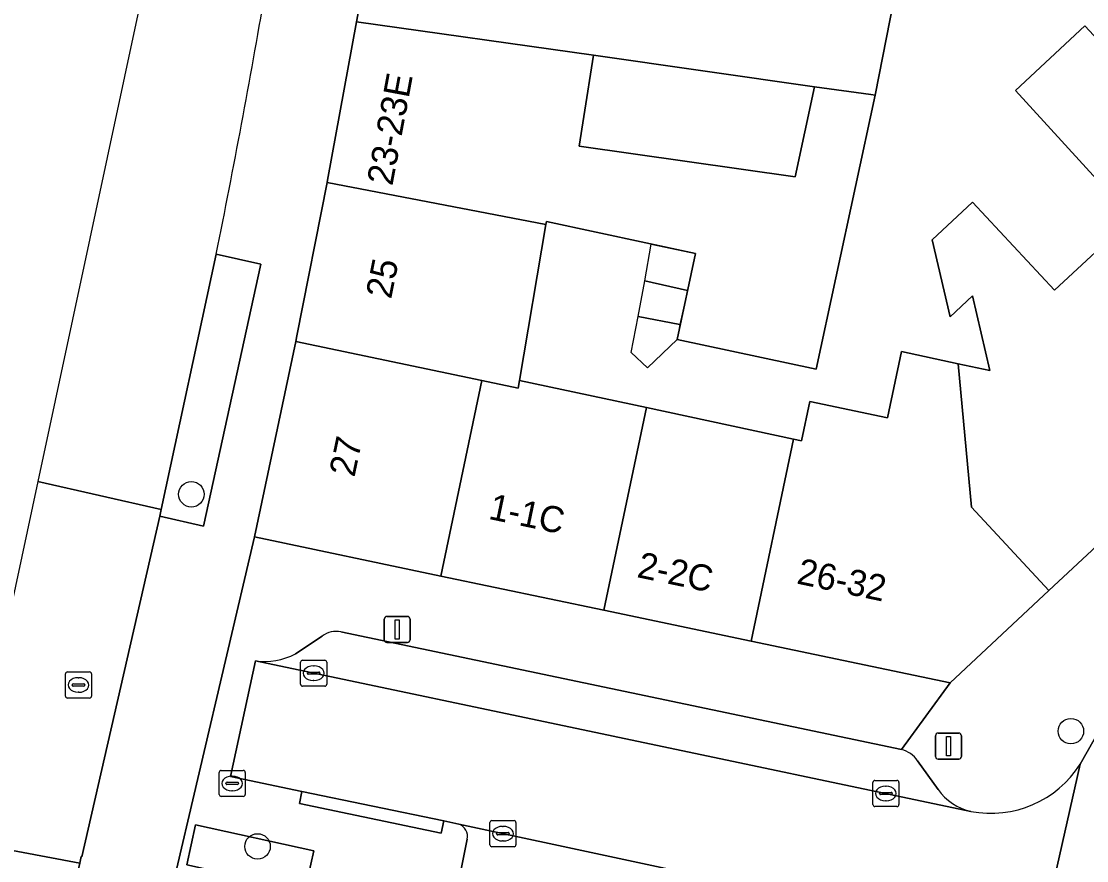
# Model space of a CAD drawing. Extents: x 161798 to 162385, y 382315 to 382833.
# Drawn here: x 161856.73 to 161897.65, y 382659.78 to 382692.01 of the extents above; entities that cross this region are included whole.
import ezdxf

# ---------------------------------------------------------------- set-up
doc = ezdxf.new("R2010")
doc.units = 0
for name, color, linetype in [('IMGEO_Boom', 7, 'Continuous'), ('IMGEO_Erf', 7, 'Continuous'), ('IMGEO_Groenvoorziening', 7, 'Continuous'), ('IMGEO_Haag', 7, 'Continuous'), ('IMGEO_Kolk', 7, 'Continuous'), ('IMGEO_Lichtmast', 7, 'Continuous'), ('IMGEO_Pand', 7, 'Continuous'), ('IMGEO_Pand_nummerreeks', 7, 'Continuous'), ('IMGEO_Pand_vergunning_verleend', 7, 'Continuous'), ('IMGEO_Parkeervlak_open', 7, 'Continuous'), ('IMGEO_Rijbaan_lokaal_gesloten', 7, 'Continuous'), ('IMGEO_Rijbaan_lokaal_open', 7, 'Continuous'), ('IMGEO_Rioolput', 7, 'Continuous'), ('IMGEO_Voetpad_open', 7, 'Continuous')]:
    doc.layers.add(name, color=color, linetype=linetype)

msp = doc.modelspace()

# ---------------------------------------------------------------- linework, layer by layer
at = {"layer": 'IMGEO_Boom'}
for centre in [(161863.264, 382673.845), (161897.042, 382664.751), (161865.805, 382660.325)]:
    msp.add_circle(centre, 0.489, dxfattribs=at)
at = {"layer": 'IMGEO_Erf'}
msp.add_lwpolyline([(161890.243, 382692.832), (161889.524, 382689.166), (161887.262, 382678.65), (161881.919, 382679.785), (161882.627, 382683.094), (161876.896, 382684.32), (161876.876, 382684.202), (161875.867, 382678.217), (161880.74, 382677.174), (161886.388, 382675.966), (161886.693, 382675.901), (161887.017, 382677.414), (161889.996, 382676.777), (161890.541, 382679.325), (161892.712, 382678.86), (161893.928, 382678.6), (161893.266, 382681.47), (161892.401, 382680.663), (161891.72, 382683.614), (161893.269, 382685.057), (161896.418, 382681.679), (161899.39, 382684.448), (161894.917, 382689.349), (161897.577, 382691.828), (161901.321, 382687.81)], dxfattribs=at)
msp.add_lwpolyline([(161887.196, 382689.496), (161878.703, 382690.701), (161878.334, 382688.352), (161878.156, 382687.217), (161886.453, 382686.04)], close=True, dxfattribs=at)
at = {"layer": 'IMGEO_Groenvoorziening'}
for points in [[(161864.218, 382683.068), (161862.1, 382673.26), (161862.058, 382673.008), (161863.729, 382672.623), (161865.926, 382682.68)], [(161863.085, 382659.617), (161867.625, 382658.618), (161867.964, 382660.159), (161863.424, 382661.158)]]:
    msp.add_lwpolyline(points, close=True, dxfattribs=at)
at = {"layer": 'IMGEO_Haag'}
msp.add_lwpolyline([(161867.964, 382660.159), (161863.424, 382661.158), (161863.085, 382659.617), (161867.625, 382658.618)], close=True, dxfattribs=at)
at = {"layer": 'IMGEO_Kolk'}
for p, q in [((161867.535, 382667.476), (161868.387, 382667.476)), ((161867.46, 382666.55), (161867.46, 382667.402)), ((161867.948, 382667.256), (161867.973, 382667.256)), ((161868.461, 382667.402), (161868.461, 382666.55)), ((161867.719, 382666.97), (161867.719, 382666.982)), ((161868.157, 382666.933), (161867.759, 382666.933)), ((161867.762, 382667.019), (161868.16, 382667.019)), ((161867.971, 382666.696), (161867.946, 382666.696)), ((161868.203, 382666.982), (161868.203, 382666.97)), ((161868.387, 382666.476), (161867.535, 382666.476)), ((161864.331, 382662.318), (161864.331, 382663.17)), ((161864.406, 382663.244), (161865.258, 382663.244)), ((161864.819, 382663.024), (161864.844, 382663.024)), ((161865.332, 382663.17), (161865.332, 382662.318)), ((161864.59, 382662.738), (161864.59, 382662.75)), ((161865.028, 382662.701), (161864.63, 382662.701)), ((161864.633, 382662.787), (161865.031, 382662.787)), ((161865.074, 382662.75), (161865.074, 382662.738)), ((161889.436, 382661.932), (161889.436, 382662.784)), ((161889.511, 382662.858), (161890.363, 382662.858)), ((161889.924, 382662.638), (161889.949, 382662.638)), ((161890.437, 382662.784), (161890.437, 382661.932)), ((161865.258, 382662.244), (161864.406, 382662.244)), ((161864.842, 382662.464), (161864.817, 382662.464)), ((161889.695, 382662.352), (161889.695, 382662.364)), ((161890.133, 382662.315), (161889.735, 382662.315)), ((161889.738, 382662.401), (161890.136, 382662.401)), ((161890.179, 382662.364), (161890.179, 382662.352)), ((161890.363, 382661.858), (161889.511, 382661.858)), ((161889.947, 382662.078), (161889.922, 382662.078)), ((161874.729, 382660.389), (161874.729, 382661.241)), ((161874.804, 382661.315), (161875.656, 382661.315)), ((161875.217, 382661.095), (161875.242, 382661.095)), ((161875.73, 382661.241), (161875.73, 382660.389)), ((161874.988, 382660.809), (161874.988, 382660.821)), ((161875.426, 382660.772), (161875.028, 382660.772)), ((161875.031, 382660.858), (161875.429, 382660.858)), ((161875.24, 382660.535), (161875.215, 382660.535)), ((161875.472, 382660.821), (161875.472, 382660.809)), ((161875.656, 382660.315), (161874.804, 382660.315))]:
    msp.add_line(p, q, dxfattribs=at)
for points in [[(161867.535, 382667.476), (161868.387, 382667.476)], [(161867.46, 382666.55), (161867.46, 382667.402)], [(161868.461, 382667.402), (161868.461, 382666.55)], [(161868.387, 382666.476), (161867.535, 382666.476)], [(161864.331, 382662.318), (161864.331, 382663.17)], [(161864.406, 382663.244), (161865.258, 382663.244)], [(161865.332, 382663.17), (161865.332, 382662.318)], [(161889.436, 382661.932), (161889.436, 382662.784)], [(161889.511, 382662.858), (161890.363, 382662.858)], [(161890.437, 382662.784), (161890.437, 382661.932)], [(161865.258, 382662.244), (161864.406, 382662.244)], [(161890.363, 382661.858), (161889.511, 382661.858)], [(161874.729, 382660.389), (161874.729, 382661.241)], [(161874.804, 382661.315), (161875.656, 382661.315)], [(161875.73, 382661.241), (161875.73, 382660.389)], [(161875.656, 382660.315), (161874.804, 382660.315)]]:
    msp.add_lwpolyline(points, dxfattribs=at)
for centre, radius, start, end in [((161867.537, 382667.4), 0.0765, 91.552, 178.448), ((161867.537, 382667.4), 0.0765, 91.552, 178.448), ((161868.385, 382667.4), 0.0765, 1.552, 88.448), ((161868.385, 382667.4), 0.0765, 1.552, 88.448), ((161867.759, 382666.979), 0.0403, 85.8775, 175.7526), ((161867.756, 382666.969), 0.0366, 178.938, 274.7102), ((161868.16, 382666.976), 0.043, 264.8664, 352.4533), ((161868.164, 382666.981), 0.0386, 1.7309, 96.639), ((161867.537, 382666.552), 0.0765, 181.552, 268.448), ((161867.537, 382666.552), 0.0765, 181.552, 268.448), ((161868.385, 382666.552), 0.0765, 271.552, 358.448), ((161868.385, 382666.552), 0.0765, 271.552, 358.448), ((161864.408, 382663.168), 0.0765, 91.552, 178.448), ((161864.408, 382663.168), 0.0765, 91.552, 178.448), ((161865.256, 382663.168), 0.0765, 1.552, 88.448), ((161865.256, 382663.168), 0.0765, 1.552, 88.448), ((161864.63, 382662.747), 0.0403, 85.8775, 175.7526), ((161864.627, 382662.737), 0.0366, 178.938, 274.7102), ((161865.031, 382662.744), 0.043, 264.8664, 352.4533), ((161865.035, 382662.749), 0.0386, 1.7309, 96.639), ((161889.513, 382662.782), 0.0765, 91.552, 178.448), ((161889.513, 382662.782), 0.0765, 91.552, 178.448), ((161890.361, 382662.782), 0.0765, 1.552, 88.448), ((161890.361, 382662.782), 0.0765, 1.552, 88.448), ((161864.408, 382662.32), 0.0765, 181.552, 268.448), ((161864.408, 382662.32), 0.0765, 181.552, 268.448), ((161865.256, 382662.32), 0.0765, 271.552, 358.448), ((161865.256, 382662.32), 0.0765, 271.552, 358.448), ((161889.735, 382662.361), 0.0403, 85.8775, 175.7526), ((161889.732, 382662.351), 0.0366, 178.938, 274.7102), ((161890.136, 382662.358), 0.043, 264.8664, 352.4533), ((161890.14, 382662.363), 0.0386, 1.7309, 96.639), ((161889.513, 382661.934), 0.0765, 181.552, 268.448), ((161889.513, 382661.934), 0.0765, 181.552, 268.448), ((161890.361, 382661.934), 0.0765, 271.552, 358.448), ((161890.361, 382661.934), 0.0765, 271.552, 358.448), ((161874.806, 382661.239), 0.0765, 91.552, 178.448), ((161874.806, 382661.239), 0.0765, 91.552, 178.448), ((161875.654, 382661.239), 0.0765, 1.552, 88.448), ((161875.654, 382661.239), 0.0765, 1.552, 88.448), ((161875.028, 382660.818), 0.0403, 85.8775, 175.7526), ((161875.025, 382660.808), 0.0366, 178.938, 274.7102), ((161875.429, 382660.815), 0.043, 264.8664, 352.4533), ((161875.433, 382660.82), 0.0386, 1.7309, 96.639), ((161874.806, 382660.391), 0.0765, 181.552, 268.448), ((161874.806, 382660.391), 0.0765, 181.552, 268.448), ((161875.654, 382660.391), 0.0765, 271.552, 358.448), ((161875.654, 382660.391), 0.0765, 271.552, 358.448)]:
    msp.add_arc(centre, radius, start, end, dxfattribs=at)
for centre, major_axis, ratio, start_param, end_param in [((161867.947, 382666.976), (-0.387, 0.002), 0.722429, 4.712389, 7.853982), ((161867.972, 382666.976), (-0.39, 0.002), 0.717154, 1.570796, 4.712389), ((161864.818, 382662.744), (-0.387, 0.002), 0.722429, 4.712389, 7.853982), ((161864.843, 382662.744), (-0.39, 0.002), 0.717154, 1.570796, 4.712389), ((161889.923, 382662.358), (-0.387, 0.002), 0.722429, 4.712389, 7.853982), ((161889.948, 382662.358), (-0.39, 0.002), 0.717154, 1.570796, 4.712389), ((161875.216, 382660.815), (-0.387, 0.002), 0.722429, 4.712389, 7.853982), ((161875.241, 382660.815), (-0.39, 0.002), 0.717154, 1.570796, 4.712389)]:
    msp.add_ellipse(centre, major_axis=major_axis, ratio=ratio, start_param=start_param, end_param=end_param, dxfattribs=at)
at = {"layer": 'IMGEO_Lichtmast'}
for p, q in [((161870.772, 382669.155), (161871.562, 382669.155)), ((161871.562, 382669.155), (161870.772, 382669.155)), ((161870.672, 382668.255), (161870.672, 382669.055)), ((161870.672, 382669.055), (161870.672, 382668.255)), ((161871.662, 382669.055), (161871.662, 382668.255)), ((161871.662, 382668.255), (161871.662, 382669.055)), ((161871.562, 382668.155), (161870.772, 382668.155)), ((161870.772, 382668.155), (161871.562, 382668.155)), ((161891.945, 382664.677), (161892.735, 382664.677)), ((161892.735, 382664.677), (161891.945, 382664.677)), ((161891.845, 382663.777), (161891.845, 382664.577)), ((161891.845, 382664.577), (161891.845, 382663.777)), ((161892.835, 382664.577), (161892.835, 382663.777)), ((161892.835, 382663.777), (161892.835, 382664.577)), ((161892.735, 382663.677), (161891.945, 382663.677)), ((161891.945, 382663.677), (161892.735, 382663.677))]:
    msp.add_line(p, q, dxfattribs=at)
for points in [[(161871.092, 382669.03), (161871.242, 382669.03), (161871.242, 382668.28), (161871.092, 382668.28), (161871.092, 382669.03)], [(161892.265, 382664.552), (161892.415, 382664.552), (161892.415, 382663.802), (161892.265, 382663.802), (161892.265, 382664.552)]]:
    msp.add_lwpolyline(points, dxfattribs=at)
for centre, start, end in [((161870.772, 382669.055), 90, 180), ((161870.772, 382669.055), 90, 180), ((161871.562, 382669.055), 0, 90), ((161871.562, 382669.055), 360, 90), ((161870.772, 382668.255), 180, 270), ((161870.772, 382668.255), 180, 270), ((161871.562, 382668.255), 270, 0), ((161871.562, 382668.255), 270, 0), ((161891.945, 382664.577), 90, 180), ((161891.945, 382664.577), 90, 180), ((161892.735, 382664.577), 0, 90), ((161892.735, 382664.577), 360, 90), ((161891.945, 382663.777), 180, 270), ((161891.945, 382663.777), 180, 270), ((161892.735, 382663.777), 270, 0), ((161892.735, 382663.777), 270, 0)]:
    msp.add_arc(centre, 0.1, start, end, dxfattribs=at)
at = {"layer": 'IMGEO_Pand'}
for points in [[(161879.211, 382693.93), (161879.819, 382697.797), (161870.741, 382699.236), (161869.652, 382692.257), (161869.604, 382691.992), (161878.703, 382690.701), (161887.196, 382689.496), (161889.356, 382689.19), (161889.524, 382689.166), (161890.243, 382692.832), (161884.542, 382693.729), (161884.512, 382693.54), (161884.444, 382693.107)], [(161889.524, 382689.166), (161889.356, 382689.19), (161887.196, 382689.496), (161886.453, 382686.04), (161878.156, 382687.217), (161878.334, 382688.352), (161878.703, 382690.701), (161869.604, 382691.992), (161868.496, 382685.912), (161868.476, 382685.812), (161876.876, 382684.202), (161876.896, 382684.32), (161882.627, 382683.094), (161881.919, 382679.785), (161887.262, 382678.65)], [(161899.39, 382684.448), (161905.041, 382678.375), (161910.526, 382683.48), (161904.092, 382690.392), (161901.321, 382687.81), (161897.577, 382691.828), (161894.917, 382689.349)], [(161876.876, 382684.202), (161868.476, 382685.812), (161867.319, 382679.935), (161867.272, 382679.713), (161874.415, 382678.218), (161875.818, 382677.924), (161875.867, 382678.217)], [(161892.712, 382678.86), (161893.226, 382673.345), (161896.201, 382670.148), (161905.041, 382678.375), (161899.39, 382684.448), (161896.418, 382681.679), (161893.269, 382685.057), (161891.72, 382683.614), (161892.401, 382680.663), (161893.266, 382681.47), (161893.928, 382678.6)], [(161874.415, 382678.218), (161867.272, 382679.713), (161865.693, 382672.206), (161872.843, 382670.708)], [(161892.712, 382678.86), (161890.541, 382679.325), (161889.996, 382676.777), (161887.017, 382677.414), (161886.693, 382675.901), (161886.388, 382675.966), (161884.763, 382668.21), (161892.4, 382666.61), (161896.201, 382670.148), (161893.226, 382673.345)], [(161874.415, 382678.218), (161872.843, 382670.708), (161879.11, 382669.395), (161880.74, 382677.174), (161875.867, 382678.217), (161875.818, 382677.924)], [(161886.388, 382675.966), (161880.74, 382677.174), (161879.11, 382669.395), (161884.763, 382668.21)]]:
    msp.add_lwpolyline(points, close=True, dxfattribs=at)
at = {"layer": 'IMGEO_Pand_vergunning_verleend'}
for points in [[(161882.627, 382683.094), (161882.312, 382681.676), (161880.673, 382682.04), (161880.926, 382683.452)], [(161880.424, 382680.673), (161880.673, 382682.04), (161882.312, 382681.676), (161882.022, 382680.367)], [(161880.424, 382680.673), (161882.022, 382680.367), (161881.919, 382679.785), (161880.785, 382678.701), (161880.155, 382679.286)]]:
    msp.add_lwpolyline(points, close=True, dxfattribs=at)
at = {"layer": 'IMGEO_Parkeervlak_open'}
for points in [[(161868.291, 382668.402), (161867.258, 382667.717)], [(161890.537, 382664.043), (161869.002, 382668.565)], [(161865.722, 382667.448), (161893.203, 382661.67)], [(161891.942, 382662.515), (161891.157, 382663.613)], [(161891.653, 382657.305), (161873.537, 382661.177)], [(161873.856, 382660.607), (161873.602, 382659.33), (161890.901, 382655.706), (161891.148, 382656.909)]]:
    msp.add_lwpolyline(points, dxfattribs=at)
for centre, radius, start, end in [((161868.827, 382667.696), 0.887, 78.6262, 127.1982), ((161866.053, 382670.079), 2.652, 262.8338, 297.0332), ((161890.303, 382663.044), 1.026, 33.6917, 76.8219), ((161893.668, 382663.727), 2.109, 215.08, 257.2677), ((161873.377, 382660.713), 0.491, 347.5081, 70.959)]:
    msp.add_arc(centre, radius, start, end, dxfattribs=at)
at = {"layer": 'IMGEO_Rijbaan_lokaal_gesloten'}
for points in [[(161868.64, 382709.72), (161868.849, 382711.229), (161865.358, 382711.665), (161857.368, 382674.342)], [(161857.368, 382674.342), (161862.1, 382673.26), (161864.218, 382683.068)], [(161847.621, 382610.917), (161847.865, 382611.889), (161858.977, 382659.682), (161854.413, 382660.541), (161842.384, 382604.352), (161834.027, 382596.507)]]:
    msp.add_lwpolyline(points, dxfattribs=at)
msp.add_arc((161540.462, 382748.801), 330.362, 348.52309, 350.2881, dxfattribs=at)
at = {"layer": 'IMGEO_Rijbaan_lokaal_open'}
for points in [[(161945.213, 382710.416), (161928.944, 382695.23), (161927.839, 382694.207), (161923.279, 382689.986), (161922.425, 382689.194), (161900.203, 382668.529), (161899.049, 382666.462), (161898.991, 382666.31), (161898.831, 382666.002), (161898.479, 382665.384), (161897.396, 382663.481), (161895.017, 382652.922), (161894.863, 382652.591), (161894.64, 382651.564), (161887.081, 382619.224), (161886.935, 382618.622), (161884.842, 382609.776), (161884.196, 382607.053)], [(161893.203, 382661.67), (161865.722, 382667.448), (161864.772, 382663.006), (161867.508, 382662.436), (161872.956, 382661.302), (161873.537, 382661.177), (161891.653, 382657.305), (161891.761, 382657.282)], [(161894.863, 382652.591), (161895.017, 382652.922), (161897.396, 382663.481)]]:
    msp.add_lwpolyline(points, dxfattribs=at)
msp.add_lwpolyline([(161854.413, 382660.541), (161858.977, 382659.682), (161859.036, 382659.936), (161859.058, 382659.932), (161862.058, 382673.008), (161862.1, 382673.26), (161857.368, 382674.342)], close=True, dxfattribs=at)
msp.add_arc((161893.966, 382665.663), 4.065, 259.1809, 327.5391, dxfattribs=at)
at = {"layer": 'IMGEO_Rioolput'}
for p, q in [((161858.428, 382666.098), (161858.428, 382666.95)), ((161858.503, 382667.024), (161859.355, 382667.024)), ((161858.916, 382666.804), (161858.941, 382666.804)), ((161859.429, 382666.95), (161859.429, 382666.098)), ((161858.687, 382666.518), (161858.687, 382666.53)), ((161859.125, 382666.481), (161858.727, 382666.481)), ((161858.73, 382666.567), (161859.128, 382666.567)), ((161858.939, 382666.244), (161858.914, 382666.244)), ((161859.171, 382666.53), (161859.171, 382666.518)), ((161859.355, 382666.024), (161858.503, 382666.024))]:
    msp.add_line(p, q, dxfattribs=at)
for points in [[(161858.428, 382666.098), (161858.428, 382666.95)], [(161858.503, 382667.024), (161859.355, 382667.024)], [(161859.429, 382666.95), (161859.429, 382666.098)], [(161859.355, 382666.024), (161858.503, 382666.024)]]:
    msp.add_lwpolyline(points, dxfattribs=at)
for centre, radius, start, end in [((161858.505, 382666.948), 0.0765, 91.552, 178.448), ((161858.505, 382666.948), 0.0765, 91.552, 178.448), ((161859.353, 382666.948), 0.0765, 1.552, 88.448), ((161859.353, 382666.948), 0.0765, 1.552, 88.448), ((161858.727, 382666.527), 0.0403, 85.8775, 175.7526), ((161858.724, 382666.517), 0.0366, 178.938, 274.7102), ((161859.128, 382666.524), 0.043, 264.8664, 352.4533), ((161859.132, 382666.529), 0.0386, 1.7309, 96.639), ((161858.505, 382666.1), 0.0765, 181.552, 268.448), ((161858.505, 382666.1), 0.0765, 181.552, 268.448), ((161859.353, 382666.1), 0.0765, 271.552, 358.448), ((161859.353, 382666.1), 0.0765, 271.552, 358.448)]:
    msp.add_arc(centre, radius, start, end, dxfattribs=at)
for centre, major_axis, ratio, start_param, end_param in [((161858.915, 382666.524), (-0.387, 0.002), 0.722429, 4.712389, 7.853982), ((161858.94, 382666.524), (-0.39, 0.002), 0.717154, 1.570796, 4.712389)]:
    msp.add_ellipse(centre, major_axis=major_axis, ratio=ratio, start_param=start_param, end_param=end_param, dxfattribs=at)
at = {"layer": 'IMGEO_Voetpad_open'}
for points in [[(161862.499, 382658.624), (161865.693, 382672.206), (161867.272, 382679.713), (161867.319, 382679.935), (161868.476, 382685.812), (161868.496, 382685.912), (161869.604, 382691.992), (161869.652, 382692.257), (161870.741, 382699.236), (161871.872, 382706.482), (161871.89, 382706.595), (161872.665, 382713.056), (161873.512, 382720.129)], [(161922.425, 382689.194), (161923.279, 382689.986), (161922.945, 382690.344), (161923.384, 382690.753), (161921.051, 382693.277), (161915.857, 382688.442), (161910.526, 382683.48), (161905.041, 382678.375), (161896.201, 382670.148), (161892.4, 382666.61), (161890.537, 382664.043)], [(161864.218, 382683.068), (161865.926, 382682.68), (161863.729, 382672.623), (161862.058, 382673.008), (161859.058, 382659.932), (161859.036, 382659.936), (161858.977, 382659.682), (161847.865, 382611.889), (161847.621, 382610.917)], [(161872.843, 382670.708), (161865.693, 382672.206), (161862.499, 382658.624), (161867.403, 382657.512), (161867.395, 382657.47), (161871.857, 382656.486), (161876.781, 382655.4), (161878.13, 382655.172), (161880.05, 382654.75), (161889.888, 382652.585), (161890.901, 382655.706), (161873.602, 382659.33), (161873.856, 382660.607)], [(161869.002, 382668.565), (161890.537, 382664.043), (161892.4, 382666.61), (161884.763, 382668.21), (161879.11, 382669.395), (161872.843, 382670.708)], [(161867.258, 382667.717), (161868.291, 382668.402)], [(161873.537, 382661.177), (161872.956, 382661.302), (161872.858, 382660.833), (161867.412, 382661.974), (161867.508, 382662.436), (161864.772, 382663.006), (161865.722, 382667.448)], [(161897.396, 382663.481), (161898.479, 382665.384), (161898.831, 382666.002)], [(161891.157, 382663.613), (161891.942, 382662.515)]]:
    msp.add_lwpolyline(points, dxfattribs=at)
for points in [[(161867.508, 382662.436), (161867.412, 382661.974), (161872.858, 382660.833), (161872.956, 382661.302)], [(161867.964, 382660.159), (161867.625, 382658.618), (161863.085, 382659.617), (161863.424, 382661.158)]]:
    msp.add_lwpolyline(points, close=True, dxfattribs=at)
for centre, radius, start, end in [((161540.462, 382748.801), 330.362, 348.52309, 350.2881), ((161868.827, 382667.696), 0.887, 78.6262, 127.1982), ((161866.053, 382670.079), 2.652, 262.8338, 297.0332), ((161890.303, 382663.044), 1.026, 33.6917, 76.8219), ((161893.966, 382665.663), 4.065, 259.1809, 327.5391), ((161893.668, 382663.727), 2.109, 215.08, 257.2677), ((161873.377, 382660.713), 0.491, 347.5081, 70.959)]:
    msp.add_arc(centre, radius, start, end, dxfattribs=at)

# ---------------------------------------------------------------- texts
at = {"layer": 'IMGEO_Pand_nummerreeks'}
for s, rotation, p in [('23-23E', 79.475, (161870.982, 382685.664)), ('25', 78.8464, (161870.935, 382681.316)), ('27', 78.0976, (161869.524, 382674.475)), ('1-1C', 348.1658, (161874.638, 382672.907)), ('2-2C', 348.1627, (161880.341, 382670.67)), ('26-32', 348.1658, (161886.476, 382670.425))]:
    msp.add_text(s, height=1, rotation=rotation, dxfattribs=at).set_placement(p)

doc.saveas('drawing.dxf')
